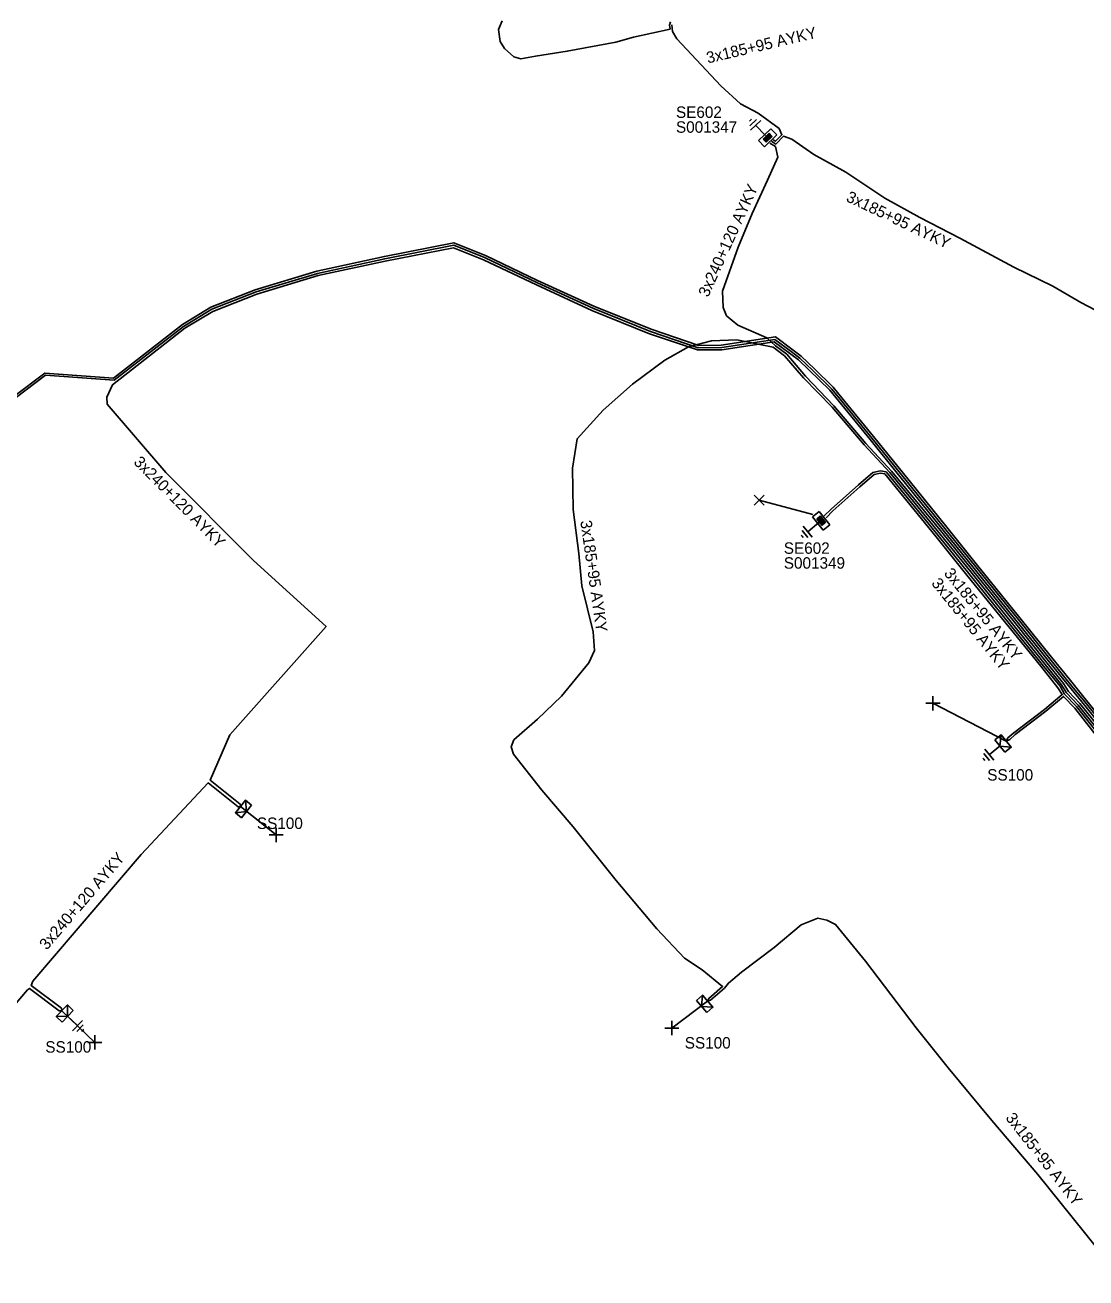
# Model space of a CAD drawing. Extents: x -763093 to -760976, y -1155572 to -1152009.
# Drawn here: x -762125.9 to -762033.2, y -1155344 to -1155234.4 of the extents above; entities that cross this region are included whole.
import ezdxf

# ---------------------------------------------------------------- set-up
doc = ezdxf.new("R2010")
doc.units = 0
for name, color, linetype in [('Vrstva 1', 7, 'Continuous'), ('Vrstva 14', 7, 'Continuous'), ('Vrstva 15', 7, 'Continuous'), ('Vrstva 28', 7, 'Continuous'), ('Vrstva 29', 7, 'Continuous'), ('Vrstva 30', 7, 'Continuous'), ('Vrstva 31', 7, 'Continuous'), ('Vrstva 33', 7, 'Continuous'), ('Vrstva 34', 7, 'Continuous'), ('Vrstva 5', 7, 'Continuous'), ('Vrstva 59', 7, 'Continuous'), ('Vrstva 6', 7, 'Continuous'), ('Vrstva 8', 7, 'Continuous'), ('Vrstva 9', 7, 'Continuous')]:
    doc.layers.add(name, color=color, linetype=linetype)

# ---------------------------------------------------------------- blocks, each defined once
blk = doc.blocks.new('NN800')
at = {"layer": 'Vrstva 1'}
for points in [[(-0.44, 0.44), (0.44, -0.44)], [(-0.44, -0.44), (0.44, 0.44)]]:
    blk.add_lwpolyline(points, dxfattribs=at)
blk = doc.blocks.new('NN620')
at = {"layer": 'Vrstva 8'}
for points in [[(0.75, 0), (-0.75, 0)], [(-0.75, 0), (-0.75, -0.75)], [(0.75, -0.75), (0.75, 0)], [(-0.75, -0.75), (0.75, -0.75)], [(0.37, -0.18), (-0.38, -0.18)], [(-0.38, -0.18), (-0.38, -0.56)], [(-0.38, -0.56), (0.37, -0.56)], [(0.32, -0.23), (-0.33, -0.23)], [(-0.33, -0.23), (-0.33, -0.51)], [(-0.33, -0.51), (0.32, -0.51)], [(0.27, -0.27), (-0.28, -0.27)], [(-0.28, -0.27), (-0.28, -0.46)], [(-0.28, -0.46), (0.27, -0.46)], [(0.23, -0.32), (-0.23, -0.32)], [(-0.23, -0.32), (-0.23, -0.42)], [(-0.23, -0.42), (0.23, -0.42)], [(-0.19, -0.37), (0.19, -0.37)], [(0.23, -0.42), (0.23, -0.32)], [(0.27, -0.46), (0.27, -0.27)], [(0.32, -0.51), (0.32, -0.23)], [(0.37, -0.56), (0.37, -0.18)]]:
    blk.add_lwpolyline(points, dxfattribs=at)
blk = doc.blocks.new('NN630')
at = {"layer": 'Vrstva 9'}
for points in [[(0, -0.7), (-0.7, 0)], [(-0.7, -0.7), (-0.7, 0), (0.7, 0), (0.7, -0.7)], [(-0.7, -0.7), (0.7, -0.7)], [(0, -0.7), (0.7, 0)]]:
    blk.add_lwpolyline(points, dxfattribs=at)
blk = doc.blocks.new('NN810')
at = {"layer": 'Vrstva 14'}
for points in [[(0, -0.64), (0, -1.89)], [(0.63, -1.89), (-0.62, -1.89)], [(0.39, -2.2), (-0.4, -2.2)], [(0, -2.52), (-0.12, -2.52)], [(0.14, -2.52), (0, -2.52)]]:
    blk.add_lwpolyline(points, dxfattribs=at)

msp = doc.modelspace()

# ---------------------------------------------------------------- linework, layer by layer
at = {"layer": 'Vrstva 5'}
for points in [[(-762069.52, -1155234.17), (-762069.6, -1155234.45), (-762069.55, -1155234.79), (-762072.75, -1155235.49), (-762074.29, -1155235.94), (-762078.54, -1155236.74), (-762081.3, -1155237.17), (-762082.59, -1155237.39), (-762083.21, -1155237.23), (-762084.01, -1155236.5), (-762084.4, -1155235.87), (-762084.55, -1155234.83), (-762084.22, -1155234.08)], [(-762060.54, -1155244.47), (-762060.33, -1155244.6), (-762059.76, -1155244.03), (-762060.01, -1155243.5), (-762061.85, -1155242.14), (-762063.39, -1155241.33), (-762065.11, -1155239.75), (-762068.96, -1155235.64), (-762069.32, -1155235), (-762069.4, -1155234.42)], [(-762028.68, -1155260.39), (-762029.03, -1155261.18), (-762031.01, -1155260.07), (-762033.64, -1155258.71), (-762036.09, -1155257.28), (-762039.49, -1155255.61), (-762044.21, -1155253.07), (-762047.72, -1155251.27), (-762050.76, -1155249.58), (-762054.17, -1155247.32), (-762056.97, -1155245.76), (-762058.9, -1155244.43), (-762059.62, -1155244.17), (-762060.3, -1155244.85), (-762060.39, -1155244.8), (-762060.69, -1155244.61)], [(-762030.89, -1155297.27), (-762033.72, -1155293.77), (-762034.71, -1155292.72), (-762035.13, -1155292.03), (-762036.68, -1155290.11), (-762039.44, -1155286.67), (-762043.09, -1155282.12), (-762045.77, -1155278.8), (-762050.19, -1155273.44), (-762052.42, -1155271.03), (-762055.24, -1155267.73), (-762057.71, -1155265.15), (-762059.34, -1155263.22), (-762060.32, -1155262.48), (-762061.08, -1155261.78), (-762063.63, -1155260.69), (-762064.6, -1155259.87), (-762064.91, -1155259.13), (-762064.95, -1155257.7), (-762063.6, -1155253.88), (-762062.36, -1155250.92), (-762061.03, -1155248.02), (-762060.13, -1155246), (-762060.33, -1155245.07), (-762060.83, -1155244.76)], [(-762136.38, -1155331.27), (-762125.72, -1155318.81), (-762125.55, -1155318.68), (-762122.95, -1155320.64), (-762122.73, -1155320.63), (-762122.76, -1155320.42), (-762125.41, -1155318.43), (-762125.26, -1155318.06), (-762115.78, -1155306.97), (-762109.94, -1155300.72), (-762107.31, -1155302.81), (-762107.12, -1155302.77), (-762107.14, -1155302.56), (-762109.77, -1155300.47), (-762108.03, -1155296.5), (-762099.62, -1155287.05), (-762105.98, -1155281.26), (-762113.63, -1155273.58), (-762118.76, -1155267.6), (-762118.78, -1155266.98), (-762118.31, -1155265.89), (-762111.97, -1155260.96), (-762109.52, -1155259.48), (-762105.67, -1155257.97), (-762100.33, -1155256.35), (-762094.45, -1155255.08), (-762088.48, -1155253.91), (-762085.85, -1155254.96), (-762081.23, -1155257.17), (-762076.38, -1155259.39), (-762071.33, -1155261.43), (-762067.16, -1155262.85), (-762065.03, -1155262.84), (-762060.43, -1155262.14), (-762058.33, -1155263.71), (-762055.58, -1155266.38), (-762052.06, -1155270.68), (-762049.57, -1155273.76), (-762045.67, -1155278.6), (-762042.96, -1155281.96), (-762039.31, -1155286.49), (-762036.48, -1155290), (-762034.48, -1155292.48), (-762033.54, -1155293.63), (-762030.68, -1155297.16)], [(-762126.94, -1155266.92), (-762124.21, -1155264.87), (-762118.21, -1155265.31), (-762112.19, -1155260.62), (-762109.7, -1155259.12), (-762105.81, -1155257.59), (-762100.43, -1155255.97), (-762094.53, -1155254.68), (-762088.44, -1155253.49), (-762085.69, -1155254.6), (-762081.13, -1155256.78), (-762076.22, -1155259.03), (-762071.19, -1155261.05), (-762067.04, -1155262.47), (-762065.09, -1155262.44), (-762060.33, -1155261.72), (-762058.79, -1155262.87), (-762058.07, -1155263.41), (-762056.93, -1155264.51), (-762055.28, -1155266.1), (-762054.52, -1155267.04), (-762051.75, -1155270.43), (-762049.25, -1155273.52), (-762045.36, -1155278.34), (-762042.66, -1155281.7), (-762038.96, -1155286.28), (-762036.19, -1155289.72), (-762034.66, -1155291.62), (-762033.24, -1155293.37), (-762030.41, -1155296.86)], [(-762126.8, -1155267.06), (-762124.15, -1155265.07), (-762118.15, -1155265.51), (-762114.38, -1155262.58), (-762112.08, -1155260.79), (-762109.61, -1155259.3), (-762105.74, -1155257.78), (-762100.38, -1155256.16), (-762094.49, -1155254.88), (-762088.46, -1155253.7), (-762085.77, -1155254.78), (-762081.15, -1155256.99), (-762076.3, -1155259.21), (-762071.26, -1155261.24), (-762067.1, -1155262.66), (-762065.01, -1155262.63), (-762060.38, -1155261.93), (-762058.97, -1155262.98), (-762058.2, -1155263.56), (-762057.1, -1155264.63), (-762055.39, -1155266.29), (-762054.7, -1155267.14), (-762051.88, -1155270.6), (-762049.39, -1155273.66), (-762045.52, -1155278.47), (-762042.81, -1155281.82), (-762039.12, -1155286.4), (-762036.34, -1155289.85), (-762034.29, -1155292.4), (-762033.41, -1155293.48), (-762030.55, -1155297)], [(-762031.06, -1155297.41), (-762033.85, -1155293.92), (-762034.88, -1155292.83), (-762035.31, -1155292.14), (-762036.85, -1155290.22), (-762039.6, -1155286.8), (-762043.25, -1155282.27), (-762045.92, -1155278.95), (-762050.34, -1155273.57), (-762052.58, -1155271.15), (-762055.38, -1155267.87), (-762057.87, -1155265.29), (-762059.55, -1155263.37), (-762060.53, -1155262.6), (-762063.72, -1155261.97), (-762065.91, -1155262.06), (-762067.93, -1155262.58), (-762070, -1155263.74), (-762072.82, -1155265.86), (-762075.41, -1155268.13), (-762077.67, -1155270.62), (-762078.09, -1155273.18), (-762078.01, -1155276.8), (-762077.51, -1155280.65), (-762077.27, -1155283.48), (-762076.26, -1155287.51), (-762076.16, -1155289.12), (-762076.64, -1155290.2), (-762079.05, -1155293.13), (-762081.13, -1155295.15), (-762083.2, -1155296.96), (-762083.45, -1155297.55), (-762083.24, -1155298.19), (-762080.76, -1155301.34), (-762078.03, -1155304.56), (-762074.26, -1155309.24), (-762070.69, -1155313.47), (-762068.28, -1155316.05), (-762066.74, -1155317.07), (-762064.95, -1155318.52), (-762066.15, -1155319.56), (-762066.26, -1155319.8), (-762066.01, -1155319.71), (-762064.8, -1155318.66), (-762064.45, -1155318.21), (-762063.29, -1155317.27), (-762060.45, -1155315.1), (-762058.07, -1155313.13), (-762056.63, -1155312.54), (-762055.84, -1155312.71), (-762055.08, -1155313.09), (-762052.47, -1155316.31), (-762050.25, -1155319.21), (-762048.03, -1155322.14), (-762045.24, -1155325.63), (-762041.42, -1155330.22), (-762037.39, -1155334.95), (-762033.32, -1155340.02), (-762030.13, -1155344)], [(-762056.06, -1155277.37), (-762055.46, -1155276.78), (-762053.08, -1155274.66), (-762051.81, -1155273.57), (-762051.15, -1155273.43), (-762050.66, -1155273.5), (-762050.5, -1155273.69), (-762046.09, -1155279.07), (-762043.41, -1155282.39), (-762039.77, -1155286.92), (-762037, -1155290.36), (-762035.45, -1155292.26), (-762035.06, -1155292.95), (-762034.01, -1155294.04), (-762031.23, -1155297.54)], [(-762055.9, -1155277.52), (-762055.32, -1155276.92), (-762052.94, -1155274.82), (-762051.71, -1155273.75), (-762051.15, -1155273.63), (-762050.77, -1155273.68), (-762046.27, -1155279.2), (-762043.59, -1155282.54), (-762039.92, -1155287.06), (-762037.14, -1155290.5), (-762035.63, -1155292.4), (-762035.25, -1155292.99), (-762036.82, -1155294.29), (-762039.48, -1155296.33), (-762040, -1155296.78), (-762040.16, -1155297.05), (-762039.84, -1155296.92), (-762039.36, -1155296.49), (-762036.7, -1155294.45), (-762035.13, -1155293.15), (-762034.15, -1155294.19), (-762031.43, -1155297.66)]]:
    msp.add_lwpolyline(points, dxfattribs=at)
at = {"layer": 'Vrstva 59'}
for points in [[(-762057.05, -1155277.24), (-762061.75, -1155276)], [(-762040.16, -1155297.05), (-762046.56, -1155293.75)], [(-762107.12, -1155302.77), (-762103.99, -1155305.26)], [(-762066.26, -1155319.8), (-762069.39, -1155322.15)], [(-762122.73, -1155320.63), (-762119.84, -1155323.4)]]:
    msp.add_lwpolyline(points, dxfattribs=at)

# ---------------------------------------------------------------- block references
at = {"layer": 'Vrstva 15'}
for p, rotation in [((-762060.76, -1155244.57), -136.30045239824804), ((-762056.04, -1155277.55), -50.84456667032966), ((-762040.16, -1155297.05), -50.88677777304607), ((-762122.73, -1155320.63), 46.193488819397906)]:
    msp.add_blockref('NN810', p, dxfattribs=dict(at, rotation=rotation))
at = {"layer": 'Vrstva 28'}
for p, rotation in [((-762060.76, -1155244.57), -136.20255396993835), ((-762056.04, -1155277.55), -50.88933613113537)]:
    msp.add_blockref('NN620', p, dxfattribs=dict(at, rotation=rotation))
at = {"layer": 'Vrstva 31'}
for p, rotation in [((-762040.16, -1155297.05), -50.87611104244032), ((-762107.12, -1155302.77), 51.4434749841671), ((-762066.26, -1155319.8), -49.06418021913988), ((-762122.73, -1155320.63), 46.214044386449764)]:
    msp.add_blockref('NN630', p, dxfattribs=dict(at, rotation=rotation))
at = {"layer": 'Vrstva 34'}
msp.add_blockref('NN800', (-762061.75, -1155276), dxfattribs=at)
for p, rotation in [((-762046.56, -1155293.75), 45), ((-762103.99, -1155305.26), 45), ((-762069.39, -1155322.15), 45), ((-762119.84, -1155323.4), 44.99999995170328)]:
    msp.add_blockref('NN800', p, dxfattribs=dict(at, rotation=rotation))

# ---------------------------------------------------------------- texts
at = {"layer": 'Vrstva 29'}
for s, p in [('S001347', (-762069.03, -1155243.86)), ('S001349', (-762059.6, -1155281.98))]:
    msp.add_text(s, height=1, dxfattribs=at).set_placement(p)
at = {"layer": 'Vrstva 30'}
for p in [(-762069.03, -1155242.56), (-762059.6, -1155280.68)]:
    msp.add_text('SE602', height=1, dxfattribs=at).set_placement(p)
at = {"layer": 'Vrstva 33'}
for p in [(-762041.81, -1155300.51), (-762105.67, -1155304.74), (-762124.17, -1155324.3), (-762068.26, -1155323.94)]:
    msp.add_text('SS100', height=1, dxfattribs=at).set_placement(p)
at = {"layer": 'Vrstva 6'}
for s, rotation, p in [('3x185+95 AYKY', 13.288, (-762066.24, -1155237.81)), ('3x240+120 AYKY', 65.532, (-762066.22, -1155258.3)), ('3x185+95 AYKY', 334.624, (-762054.23, -1155249.81)), ('3x240+120 AYKY', 314.888, (-762116.52, -1155272.73)), ('3x185+95 AYKY', 278.198, (-762077.4, -1155277.82)), ('3x185+95 AYKY', 308.862, (-762046.75, -1155283.28)), ('3x185+95 AYKY', 308.924, (-762045.65, -1155282.41)), ('3x240+120 AYKY', 49.475, (-762124.04, -1155315.38)), ('3x185+95 AYKY', 307.954, (-762040.26, -1155330.02))]:
    msp.add_text(s, height=1, rotation=rotation, dxfattribs=at).set_placement(p)

doc.saveas('drawing.dxf')
